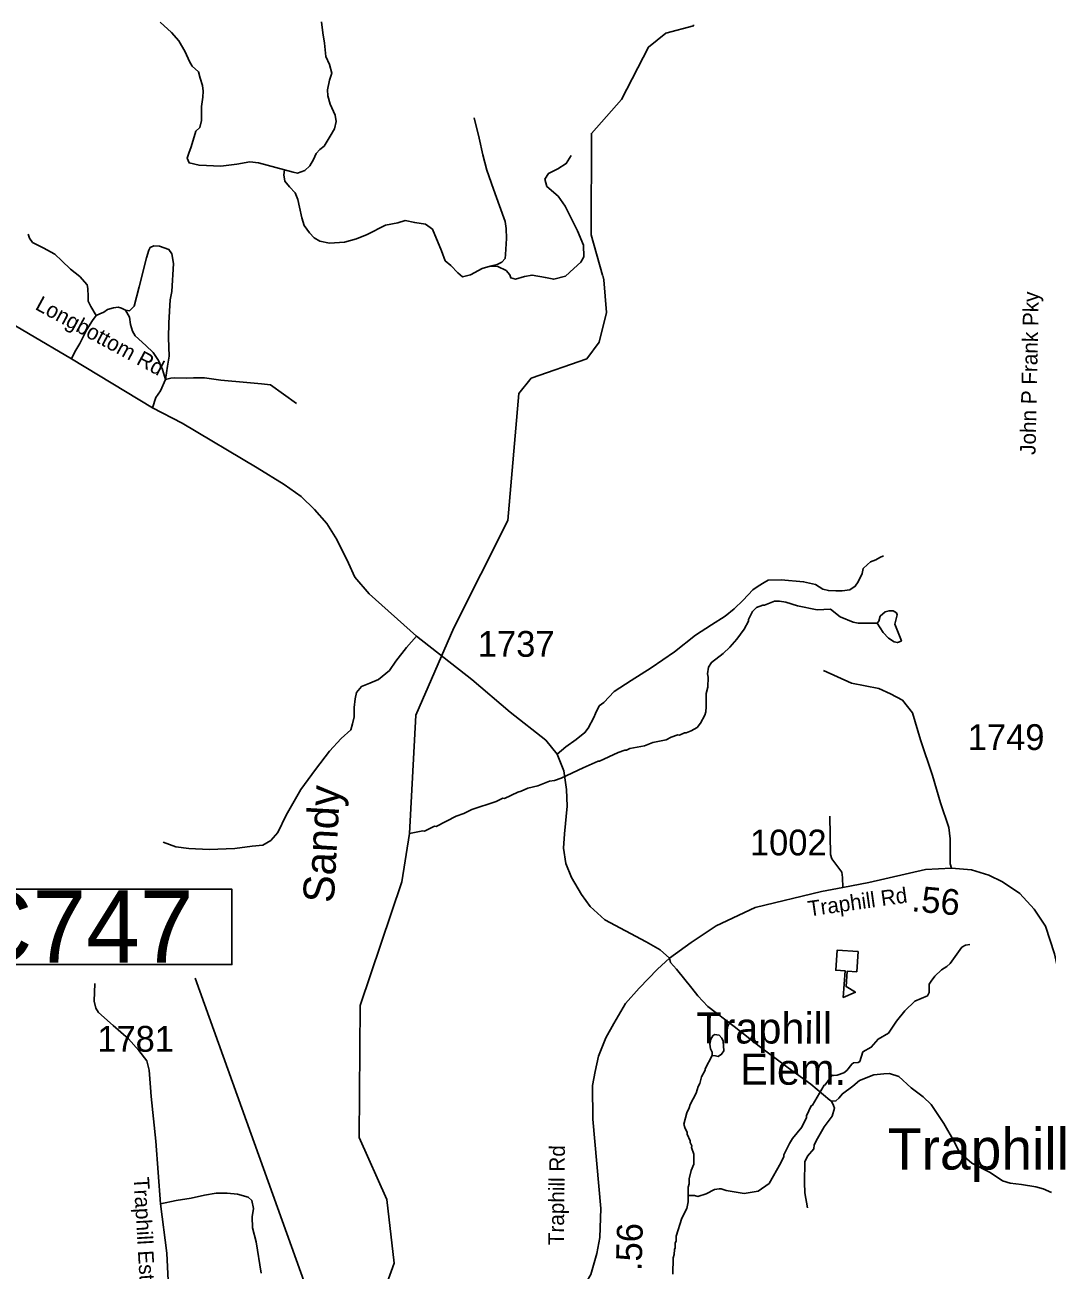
# Model space of a CAD drawing. Extents: x 1248089 to 1457196, y 820910 to 988753.
# Drawn here: x 1398266 to 1403218, y 949585 to 955620 of the extents above; entities that cross this region are included whole.
import ezdxf

# ---------------------------------------------------------------- set-up
doc = ezdxf.new("R2010")
doc.units = 0
for name, color, linetype in [('Exist Civil Demographics Community Label', 7, 'Continuous'), ('Exist Cultural Educational Facility High CELL', 7, 'Continuous'), ('Exist Cultural Educational Facility High Label', 7, 'Continuous'), ('Exist Hydrographic Creek Single Shore', 7, 'Continuous'), ('Exist Hydrographic Misc Water Feature', 7, 'Continuous'), ('Exist Road Non-System Type 51', 7, 'Continuous'), ('Exist Road Secondary Type 51 Attributed', 7, 'Continuous'), ('Exist Road Secondary Type 51 Label', 7, 'Continuous'), ('Prop GRAU CAT1 Cell', 7, 'Continuous'), ('Prop Guardrail Anchor Unit CELL', 7, 'Continuous'), ('Prop Lane Lines', 7, 'Continuous'), ('Scratch_Level_4', 7, 'Continuous')]:
    doc.layers.add(name, color=color, linetype=linetype)

msp = doc.modelspace()

# ---------------------------------------------------------------- linework, layer by layer
at = {"layer": 'Exist Cultural Educational Facility High CELL'}
msp.add_lwpolyline([(1402303.3, 951128.8), (1402296.1, 951031.1), (1402250.2, 951034.5), (1402244.6, 950959.7), (1402289.7, 950932), (1402231.1, 950907.1), (1402240.6, 951035.2), (1402194.7, 951038.7), (1402202, 951136.3)], close=True, dxfattribs=at)
at = {"layer": 'Exist Hydrographic Creek Single Shore'}
msp.add_lwpolyline([(1399783.5, 949047.2), (1399713.9, 949199.6), (1399754.6, 949308.7), (1400019.7, 949520.4), (1400054.7, 949618.2), (1400019.7, 949927.6), (1399885.5, 950227.9), (1399890.5, 950868), (1400093, 951466.4), (1400128.9, 951701.4), (1400160.6, 952275.4), (1400344.7, 952698.4), (1400605.7, 953218.4), (1400659.6, 953834.6), (1400719.7, 953909), (1400988.6, 954001.9), (1401048.7, 954082.8), (1401084.7, 954226.6), (1401071.7, 954384.5), (1401065.6, 954405.8)], dxfattribs=at)
at = {"layer": 'Exist Hydrographic Misc Water Feature'}
for points in [[(1401065, 954408), (1401009.6, 954602.3), (1401010.7, 955094.8), (1401156.7, 955259.3), (1401286.7, 955512.8), (1401371.7, 955580), (1401505.7, 955616.7), (1401505.9, 955620.2)], [(1402395.8, 952720.8), (1402303.1, 952721.1), (1402279.3, 952725.7), (1402215.9, 952751.3), (1402168.7, 952788.4), (1402104.8, 952786.1), (1402009.1, 952804.4), (1401953.5, 952821.8), (1401921.6, 952826.7), (1401897.6, 952827.2), (1401849.3, 952808.4), (1401841.3, 952808.6), (1401810.9, 952797.3), (1401790.5, 952777.9), (1401771.5, 952738.4), (1401771.3, 952730.4), (1401750.3, 952690.9), (1401715.3, 952643.8), (1401682.2, 952604.6), (1401649.5, 952573.3), (1401592.4, 952530.8), (1401577.9, 952507.2), (1401573.2, 952475.3), (1401576.7, 952459.2), (1401575.6, 952411.2), (1401566.8, 952379.4), (1401567.3, 952315.4), (1401564.6, 952291.5), (1401560.3, 952275.6), (1401539.3, 952236), (1401522.8, 952214.5), (1401494.4, 952199.2), (1401470.2, 952189.8), (1401462.2, 952190), (1401437.9, 952178.6), (1401429.9, 952178.8), (1401397.6, 952167.6), (1401373.4, 952156.1), (1401309, 952141.8), (1401268.7, 952126.8), (1401196.3, 952112.6), (1401180.2, 952105), (1401172.2, 952105.2), (1401139.9, 952094), (1401050.8, 952052.2), (1401042.9, 952052.4), (1400970.1, 952020.2), (1400864.8, 951968.8), (1400832.5, 951957.7), (1400808.4, 951954.3), (1400751.9, 951931.6), (1400703.6, 951920.8), (1400671.2, 951905.7), (1400655.1, 951902.1), (1400590.4, 951871.6), (1400582.4, 951871.8), (1400550, 951856.7), (1400431.1, 951817.6), (1400392.6, 951798.5), (1400356.3, 951785.5), (1400259.1, 951735.9), (1400251.1, 951736.1), (1400202.5, 951713.3), (1400194.5, 951713.5), (1400128.9, 951701.4)], [(1402395.8, 952720.8), (1402403.4, 952730.6), (1402410, 952754.5), (1402434.5, 952775.8), (1402452.6, 952781.3), (1402472.6, 952780.8), (1402488.4, 952770.5), (1402492.1, 952760.4), (1402481.1, 952716.7), (1402512.8, 952634.9), (1402503, 952630.1), (1402492.9, 952626.3), (1402477, 952630.7), (1402449.4, 952647.4), (1402424.1, 952676.1), (1402395.8, 952720.8)], [(1402844.5, 951163.7), (1402822.4, 951160.2), (1402806.1, 951150.7), (1402748.2, 951072), (1402731.9, 951056.4), (1402707.5, 951041.1), (1402674.7, 951009.9), (1402656.1, 950986.3), (1402647.8, 950970.5), (1402646.8, 950930.5), (1402638.4, 950914.7), (1402577.8, 950888.3), (1402528.7, 950841.5), (1402488.1, 950791.8), (1402450, 950733.5), (1402399.3, 950704.7), (1402366.4, 950665.5), (1402325.8, 950642.5), (1402310.7, 950596.9), (1402302.5, 950591.1), (1402280.5, 950589.6), (1402272.4, 950583.8), (1402247.7, 950552.4), (1402233.3, 950540.8), (1402201, 950529.7), (1402185, 950528), (1402177, 950530.2), (1402143.9, 950483), (1402138.9, 950480.9), (1402081.6, 950384.6), (1402076, 950381.8), (1402052.4, 950333.3), (1402052.1, 950325.3), (1402030.9, 950277.9), (1401985.6, 950222.9), (1401971, 950199.3), (1401943.7, 950144), (1401943.6, 950136), (1401928.8, 950104.4), (1401872.4, 950005.7), (1401819.4, 949967), (1401751.1, 949956.7), (1401663.5, 949970.9), (1401639.7, 949979.5), (1401629.7, 949979.8), (1401607.6, 949976.3), (1401567.1, 949955.3), (1401526.8, 949942.3), (1401510.9, 949946.7), (1401479.3, 949947.4)], [(1401595.3, 950624.7), (1401595.7, 950640.7), (1401588, 950656.9), (1401584.6, 950681), (1401589.2, 950704.9), (1401599.6, 950720.7), (1401607.7, 950726.4), (1401629.6, 950723.9), (1401643.3, 950709.6), (1401649, 950695.4), (1401651.8, 950647.4), (1401641.4, 950631.6), (1401625.1, 950620), (1401611.3, 950624.3), (1401595.3, 950624.7)], [(1401595.3, 950624.7), (1401561.8, 950561.5), (1401561.6, 950553.5), (1401544.7, 950522), (1401536, 950490.2), (1401527.6, 950474.4), (1401518.9, 950442.6), (1401489.5, 950387.3), (1401485.2, 950371.5), (1401472.6, 950347.8), (1401459.2, 950292.1), (1401462.8, 950276), (1401474.2, 950251.7), (1401474, 950243.7), (1401489.3, 950211.3), (1401489.1, 950203.3), (1401496.7, 950187.1), (1401496.5, 950179.1), (1401507.7, 950146.8), (1401506.6, 950098.8), (1401493.8, 950067.2), (1401484.9, 950027.4), (1401484.3, 950003.4), (1401479.8, 949987.5), (1401479.3, 949947.4)], [(1401479.3, 949947.4), (1401480.2, 949915.5), (1401473.4, 949883.6), (1401448.3, 949836.3), (1401422.1, 949748.9), (1401421.5, 949724.9), (1401417.3, 949717), (1401416.8, 949693), (1401412.6, 949685.1), (1401412, 949661.2), (1401407.6, 949645.3), (1401405.7, 949565.3)]]:
    msp.add_lwpolyline(points, dxfattribs=at)
at = {"layer": 'Exist Road Non-System Type 51'}
for points in [[(1398921.8, 955633.7), (1398976, 955583.2), (1399011.3, 955542.9), (1399042.8, 955489.9), (1399064.2, 955442.7), (1399076.8, 955420), (1399107, 955393.5), (1399115.9, 955362), (1399127.2, 955326.7), (1399129.7, 955298.9), (1399128.5, 955269.9), (1399122.2, 955224.5), (1399122.2, 955156.4), (1399113.4, 955123.5), (1399094.4, 955105.9), (1399071.7, 955028.9), (1399060.6, 954999.2), (1399051.8, 954974), (1399061.9, 954951.3), (1399109.8, 954939.9), (1399215.7, 954936.1), (1399292.6, 954945), (1399355.6, 954956.3), (1399397.2, 954952.5), (1399523.3, 954917.2), (1399565.3, 954906.1), (1399586.8, 954902.3), (1399622.1, 954914.9), (1399646, 954937.6), (1399663.7, 954967.9), (1399677.6, 954996.9), (1399695.2, 955017.1), (1399715.4, 955033.5), (1399745.6, 955081.4), (1399765.8, 955116.8), (1399774.6, 955152.1), (1399769.6, 955183.6), (1399745.6, 955236.6), (1399734.4, 955276.2), (1399731.9, 955306.5), (1399741.9, 955353.2), (1399753.3, 955387.2), (1399741.9, 955428.9), (1399724.3, 955468), (1399718, 955532.3), (1399710.4, 955581.5), (1399702.9, 955635.8)], [(1400442.5, 955170.6), (1400466.4, 955070.9), (1400484.1, 954990.2), (1400504.2, 954915.8), (1400537, 954824.9), (1400564.8, 954742.9), (1400592.5, 954667.2), (1400597.5, 954634.4), (1400600.1, 954585.2), (1400595, 954507.7), (1400592.5, 954488.8), (1400577.4, 954471.2), (1400554.7, 954459.8), (1400519.6, 954451)], [(1399523.3, 954917.2), (1399520.5, 954894), (1399525.5, 954862.4), (1399548.2, 954835.9), (1399576, 954806.9), (1399588.6, 954774.1), (1399596.2, 954736.3), (1399608.7, 954685.3), (1399620, 954648.7), (1399645.2, 954613.3), (1399667.9, 954588.1), (1399695.7, 954571.7), (1399742.3, 954562.9), (1399815.4, 954567.9), (1399873.4, 954584.3), (1399925.1, 954604.5), (1400013.4, 954649.9), (1400072.6, 954661.3), (1400107.9, 954672.6), (1400154.6, 954662.5), (1400206.3, 954655), (1400240.3, 954629.7), (1400284.4, 954525), (1400302.7, 954477.5), (1400329.2, 954454.8), (1400363.3, 954419.5), (1400386, 954399.3), (1400425, 954409.4), (1400481.8, 954439.7), (1400519.6, 954451), (1400557.4, 954449.7), (1400597.8, 954429.6), (1400615.4, 954409.4), (1400621.2, 954394.2), (1400642.6, 954387.8), (1400686.8, 954401.7), (1400723.3, 954408), (1400787.6, 954395.4), (1400828, 954387.8), (1400884.7, 954403), (1400925, 954439.6), (1400960.3, 954469.9), (1400974.2, 954496.3), (1400971.7, 954553.1), (1400942.7, 954622.5), (1400883.4, 954741.1), (1400849.4, 954790.3), (1400795.5, 954837.5), (1400785.4, 954872.9), (1400803, 954900.6), (1400848.4, 954922.1), (1400888.8, 954948.6), (1400912.7, 954987.7)], [(1398611.3, 954212.7), (1398586.1, 954255.6), (1398573.5, 954282.1), (1398573.5, 954304.8), (1398571, 954342.7), (1398567.2, 954360.3), (1398531.9, 954400.7), (1398486.5, 954437.3), (1398444.9, 954476.4), (1398412.1, 954509.2), (1398354.1, 954539.5), (1398303.7, 954566), (1398288.7, 954586.8), (1398282.4, 954605.7)], [(1398753.3, 954237.3), (1398772.4, 954235.2), (1398795.1, 954256.7), (1398820.4, 954351.3), (1398855.7, 954491.3), (1398867, 954529.2), (1398873.3, 954541.8), (1398891, 954549.4), (1398918.7, 954548.1), (1398964.1, 954531.7), (1398977.9, 954511.5), (1398985.5, 954463.6), (1398977.9, 954328.6), (1398970.4, 954288.2), (1398962.8, 954175.9), (1398962.7, 954103.3), (1398965.2, 954015), (1398957.6, 953965.8), (1398947.4, 953901.7)], [(1398753.3, 954237.3), (1398734.9, 954248.1), (1398718.5, 954253.1), (1398695.8, 954249.3), (1398666.8, 954241.8), (1398649.1, 954227.9), (1398629, 954220.3), (1398611.3, 954212.7)], [(1398947.4, 953901.7), (1398933.6, 953949.6), (1398913.4, 953993.8), (1398886.9, 954032.9), (1398852.9, 954067), (1398799.9, 954113.6), (1398787.3, 954136.3), (1398778.5, 954167.9), (1398773.5, 954203.2), (1398753.3, 954237.3)], [(1398611.3, 954212.7), (1398593.7, 954187.5), (1398565.9, 954144.6), (1398531.9, 954076.5), (1398507.9, 954036.1), (1398492.6, 954001.6)], [(1398885.2, 953765.1), (1398900.8, 953814.6), (1398923.5, 953846.2), (1398947.4, 953901.7)], [(1398947.4, 953901.7), (1398973.9, 953908), (1398991.6, 953910.5), (1399050.8, 953908), (1399083.6, 953909.2), (1399136.5, 953909.2), (1399214.7, 953897.9), (1399342, 953887.8), (1399412.6, 953881.5), (1399456.8, 953875.2), (1399581.6, 953785.6)], [(1400844.4, 952086.3), (1400886.4, 952121.8), (1400936.5, 952156.2), (1400979.4, 952190.6), (1400995.1, 952212.1), (1401022.3, 952263.6), (1401030.9, 952283.7), (1401048.1, 952319.5), (1401071, 952336.6), (1401120.7, 952388.9), (1401203.7, 952443.3), (1401299.6, 952503.5), (1401412.6, 952582.2), (1401515.7, 952662.4), (1401592.9, 952712.5), (1401658.7, 952755.5), (1401703.1, 952789.9), (1401746, 952832.8), (1401793.3, 952882.9), (1401819, 952900.1), (1401847.6, 952917.3), (1401867.7, 952928.8), (1401930.6, 952930.2), (1402038.8, 952921.4), (1402096, 952908.5), (1402131.8, 952885.6), (1402159, 952878.4), (1402194.8, 952877), (1402226.3, 952877), (1402263.5, 952882.7), (1402289.2, 952899.9), (1402303.5, 952921.4), (1402322.1, 952961.5), (1402327.7, 952985.5), (1402347.7, 953005.5), (1402363.4, 953018.4), (1402389.2, 953028.4), (1402407.8, 953038.5), (1402426.4, 953047)], [(1398936.1, 951659.1), (1398998.1, 951635.9), (1399060, 951628.1), (1399158.8, 951624.2), (1399282.8, 951628.1), (1399368, 951639.7), (1399418.4, 951645.5), (1399457.1, 951666.9), (1399492, 951705.6), (1399532.7, 951790.9), (1399602.4, 951915), (1399674.1, 952011.9), (1399741.9, 952101.1), (1399798.1, 952161.2), (1399844.6, 952203.8), (1399854, 952232.2), (1399861.8, 952267.1), (1399861.8, 952311.7), (1399865.6, 952354.3), (1399873.4, 952385.3), (1399896.6, 952414.4), (1399937.3, 952429.9), (1399979.9, 952447.4), (1400032.2, 952491.9), (1400063.2, 952536.5), (1400115.5, 952602.4), (1400163.6, 952657)], [(1402754.7, 951534.1), (1402748.2, 951554.4), (1402749.6, 951607.4), (1402749.6, 951676.1), (1402742.5, 951730.6), (1402702.4, 951849.4), (1402663.8, 951982.6), (1402605.2, 952155.2), (1402566.5, 952285.5), (1402517.9, 952347.1), (1402459.2, 952378.6), (1402403.4, 952404.3), (1402270.3, 952430.1), (1402135.8, 952491.7)], [(1402165.7, 951785), (1402168.6, 951598.8), (1402175.7, 951578.8), (1402200.1, 951545.9), (1402224.4, 951514.4), (1402227.3, 951488.6), (1402228.7, 951439.9)], [(1401389.1, 951097.2), (1401394.4, 951076.2), (1401423.1, 951043.2), (1401497.5, 950951.6), (1401526.1, 950914.3), (1401574.7, 950862.8), (1401702.1, 950765.4), (1401823.7, 950670.9), (1401964, 950564.9), (1402074.1, 950486.2), (1402165.1, 950408.3), (1402173.7, 950404), (1402195.1, 950405.5), (1402209.4, 950418.3), (1402226.6, 950439.8), (1402276.7, 950477.1), (1402309.6, 950504.3), (1402379.7, 950531.5), (1402427, 950537.2), (1402455.6, 950538.6), (1402499.9, 950522.9), (1402560, 950468.5), (1402618.7, 950425.5), (1402657.3, 950388.3), (1402718.9, 950295.2), (1402767.5, 950207.8), (1402794.7, 950154.9), (1402853.4, 950103.3), (1402942.1, 950057.5), (1403002.9, 950017.7), (1403040.1, 950006.2), (1403094.4, 950000.5), (1403163.1, 949989.1), (1403198.9, 949979), (1403240.4, 949961.9)], [(1398875.4, 950469.6), (1398868.8, 950554.1), (1398857.2, 950598.7), (1398818.5, 950649.1), (1398768.1, 950705.3), (1398694.5, 950771.2), (1398622.8, 950833.2), (1398609.3, 950854.5), (1398601.5, 950889.4), (1398605.4, 950974.7)], [(1402173.7, 950404), (1402184, 950382.8), (1402188.3, 950369.9), (1402176.8, 950331.2), (1402138.2, 950279.6), (1402106.7, 950223.8), (1402089.5, 950192.3), (1402088.1, 950173.7), (1402058.1, 950137.9), (1402045.2, 950109.2), (1402043.7, 950009), (1402045.2, 949960.3), (1402058.1, 949887.3)], [(1399410.1, 949570.3), (1399386.8, 949722.7), (1399369.4, 949790.6), (1399367.5, 949842.9), (1399373.3, 949883.6), (1399365.5, 949922.4), (1399348.1, 949937.9), (1399295.8, 949953.4), (1399245.4, 949957.3), (1399193.1, 949957.3), (1399136.9, 949947.6), (1399071.1, 949934), (1398999.4, 949922.4), (1398923.9, 949906.9)]]:
    msp.add_lwpolyline(points, dxfattribs=at)
at = {"layer": 'Exist Road Secondary Type 51 Attributed'}
for points in [[(1397865.8, 954370.1), (1398492.6, 954001.6), (1398885.2, 953765.1), (1399027.7, 953690.9), (1399391.4, 953474.1), (1399522.2, 953393.3), (1399604.9, 953335.5), (1399669.2, 953271.1), (1399728.3, 953204.1), (1399776.9, 953126.5), (1399833.4, 953012.2), (1399864.9, 952943.9), (1399933.9, 952863.3), (1400163.6, 952657), (1400430.8, 952447.7), (1400617.2, 952288.7), (1400789.2, 952153.3), (1400844.4, 952086.3), (1400877.2, 952004.8), (1400890.2, 951915.2), (1400892.9, 951833.7), (1400879.7, 951699.7), (1400875.8, 951630), (1400887.6, 951556.4), (1400914.7, 951487.6), (1400962, 951406.1), (1401004, 951348.3), (1401076.2, 951282.6), (1401275.8, 951176.1), (1401344.1, 951138), (1401389.1, 951097.2)], [(1401389.1, 951097.2), (1401493.8, 951173), (1401614.6, 951253.1), (1401803.7, 951342.5), (1402125.8, 951419.8), (1402228.7, 951439.9), (1402354.3, 951464.5), (1402630, 951527.6), (1402754.7, 951534.1), (1402851.9, 951524.9), (1402935.9, 951500), (1403002.6, 951466.3), (1403086.6, 951409.8), (1403156.2, 951334.9), (1403211.3, 951252.1), (1403254.7, 951118.1), (1403291.1, 950948.2), (1403312.1, 950815.5), (1403339.7, 950739.3), (1403394.8, 950660.4), (1403480.2, 950575), (1403543.2, 950535.6), (1403606.2, 950494.9), (1403643.8, 950484.6)], [(1399586.8, 948629.2), (1399727.7, 948688.7), (1399854.3, 948758), (1399959.6, 948818.5), (1400308.1, 949022.2), (1400571.5, 949167.2), (1400802.6, 949311.8), (1400886.7, 949374.8), (1400928.7, 949432.7), (1400966.8, 949493.1), (1401007.5, 949564.1), (1401037.7, 949665.3), (1401052.1, 949743), (1401056, 949883.6), (1401018, 950317.5), (1401015.3, 950480.5), (1401029.8, 950547.5), (1401045.4, 950621.8), (1401080.8, 950711.1), (1401118.9, 950780.8), (1401175.4, 950876.7), (1401242.3, 950951.6), (1401331.6, 951043.6), (1401389.1, 951097.2)], [(1398969.8, 948501.4), (1398974.4, 948565.4), (1398981, 948754.6), (1398996.7, 948890), (1398998, 948993.8), (1398982.3, 949163.8), (1398966.5, 949402.9), (1398953.4, 949667.6), (1398923.9, 949906.9), (1398900.9, 950210.5), (1398878.6, 950427.3), (1398875.4, 950469.6)]]:
    msp.add_lwpolyline(points, dxfattribs=at)
at = {"layer": 'Prop Guardrail Anchor Unit CELL'}
msp.add_line((1399850.4, 948886.9), (1399090.9, 950999.4), dxfattribs=at)
msp.add_lwpolyline([(1397986.6, 951431.1), (1399269.5, 951431.1), (1399269.5, 951066.2), (1397986.6, 951066.2)], close=True, dxfattribs=at)

# ---------------------------------------------------------------- texts
at = {"layer": 'Exist Civil Demographics Community Label'}
msp.add_text('Traphill', height=200, dxfattribs=at).set_placement((1402447, 950072.4))
at = {"layer": 'Exist Cultural Educational Facility High Label'}
for s, p in [('Traphill', (1401518.6, 950684.1)), (' Elem.', (1401675.7, 950484.2))]:
    msp.add_text(s, height=150, rotation=359.88331, dxfattribs=at).set_placement(p)
at = {"layer": 'Exist Road Secondary Type 51 Label'}
for s, rotation, p in [('Longbottom Rd', 331.56287, (1398311.2, 954244.2)), ('John P Frank Pky', 88.81394, (1403162.2, 953535.9)), ('Traphill Rd', 8.12802, (1402065, 951298.8)), ('Traphill Rd', 89.3098, (1400876.9, 949705.4)), ('Traphill Estates Rd', 273.3713, (1398792.7, 950034.8))]:
    msp.add_text(s, height=75, rotation=rotation, dxfattribs=at).set_placement(p)
at = {"layer": 'Prop GRAU CAT1 Cell'}
for rotation, p in [(354.59139, (1402558.6, 951325.2)), (88.39555, (1401253.8, 949579.4))]:
    msp.add_text('.56', height=125, rotation=rotation, dxfattribs=at).set_placement(p)
at = {"layer": 'Prop Guardrail Anchor Unit CELL'}
msp.add_text('C747', height=350, dxfattribs=at).set_placement((1397964.4, 951075.9))
at = {"layer": 'Prop Lane Lines'}
for s, p in [('1737', (1400460.5, 952557.8)), ('1749', (1402834, 952106.1)), ('1002', (1401778.6, 951595.1)), ('1781', (1398616.7, 950643.6))]:
    msp.add_text(s, height=125, dxfattribs=at).set_placement(p)
at = {"layer": 'Scratch_Level_4'}
msp.add_text('Sandy', height=150, rotation=86.82058, dxfattribs=at).set_placement((1399762.5, 951362.3))

doc.saveas('drawing.dxf')
